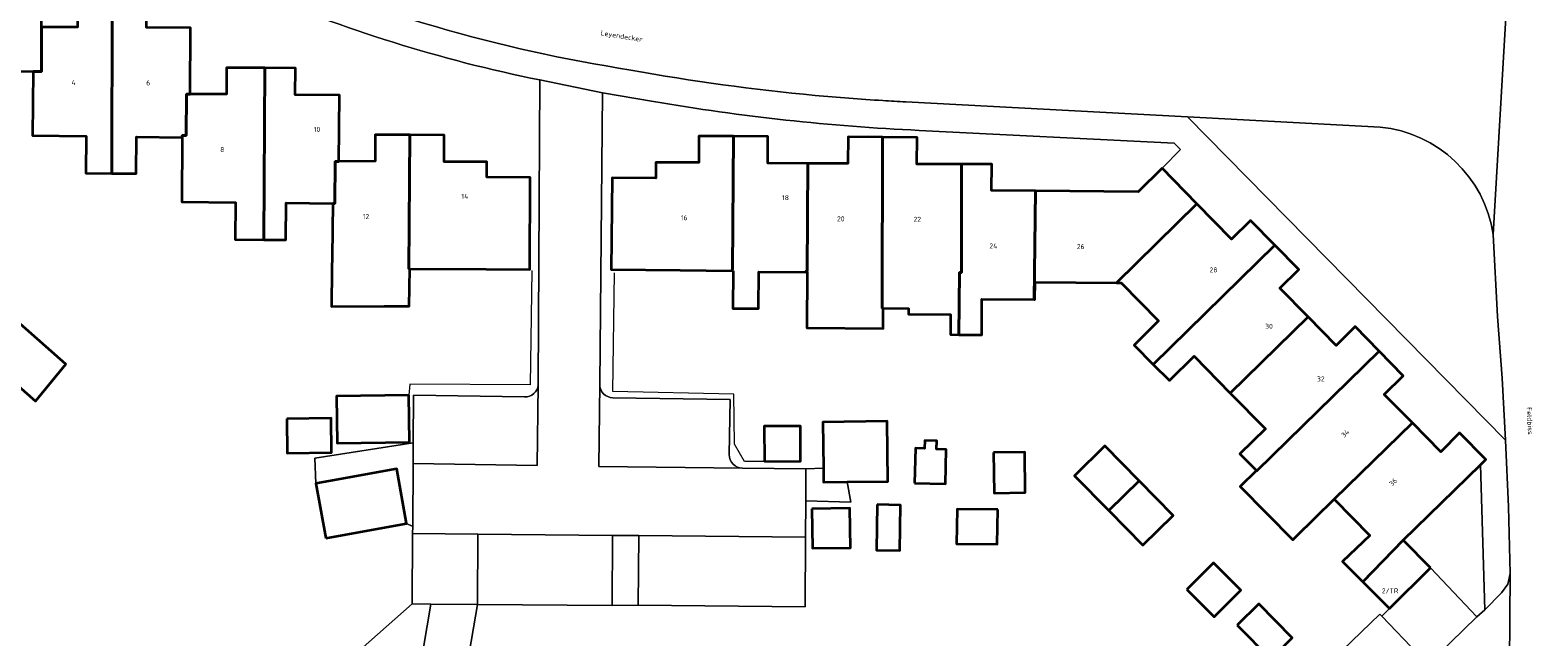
# Model space of a CAD drawing. Header units: metres. Extents: x 197700 to 204338, y 317132 to 325229.
# Tile 725 of 1056: x 203111 to 203220, y 319007 to 319051. Entities that reach past the tile are written whole.
import ezdxf
from ezdxf.enums import TextEntityAlignment as Align

# ---------------------------------------------------------------- set-up
doc = ezdxf.new("R2010")
doc.units = ezdxf.units.M
for name, color, linetype, lineweight in [('B-WE-GR-BEPLANTING_CULTUUR_BODEMBEDEKKER-GV', 90, 'Continuous', 18), ('B-WE-GR-BEPLANTING_CULTUUR_HEESTERS-GV', 90, 'Continuous', 18), ('B-WE-IE-TERREINAFSCHEIDING_KUNSTMATIG_HEKWERK-G', 20, 'IE-TERREINAFSCHEIDING-KUNSTMATIG', 18), ('B-WE-OG-BEBOUWING-GV', 7, 'Continuous', 35), ('B-WE-OG-BEBOUWING-T18', 10, 'Continuous', 18), ('B-WE-OG-TERREIN_CULTUURSCHEIDING-GV', 7, 'Continuous', 18), ('B-WE-OG-TERREIN_ERF-GV', 7, 'Continuous', 18), ('B-WE-OG-TOPOGRAFIE-T18', 10, 'Continuous', 18), ('B-WE-VH-VERHARDING_ASFALT-GV', 252, 'Continuous', 18), ('B-WE-VH-VERHARDING_BETONSTRAATSTEEN-GV', 252, 'Continuous', 18), ('B-WE-VH-VERHARDING_OPEN-GV', 252, 'Continuous', 18), ('B-WE-VH-VERHARDING_TEGEL-GV', 252, 'Continuous', 18)]:
    doc.layers.add(name, color=color, linetype=linetype, lineweight=lineweight)
doc.styles.add('NLCS-ISO-M200-T18', font='NLCS-ISO.ttf', dxfattribs={"height": 0.36})
doc.linetypes.add('IE-TERREINAFSCHEIDING-KUNSTMATIG', pattern='A,4,[82,NLCS.SHX,S=0.75,R=90,X=0,Y=0],4,-2', length=10)

msp = doc.modelspace()

# ---------------------------------------------------------------- linework, layer by layer
at = {"layer": 'B-WE-GR-BEPLANTING_CULTUUR_BODEMBEDEKKER-GV'}
msp.add_lwpolyline([(203211.892, 319012.214), (203215.239, 319008.664), (203215.821, 319009.152), (203215.493, 319019.668), (203209.909, 319014.205)], close=True, dxfattribs=at)
at = {"layer": 'B-WE-GR-BEPLANTING_CULTUUR_HEESTERS-GV'}
msp.add_lwpolyline([(203154.566, 319014.542), (203152.657, 319014.545), (203152.636, 319009.478), (203154.517, 319009.496)], close=True, dxfattribs=at)
at = {"layer": 'B-WE-IE-TERREINAFSCHEIDING_KUNSTMATIG_HEKWERK-G'}
for points in [[(203146.824, 319033.728), (203146.718, 319025.442), (203137.993, 319025.496), (203137.924, 319024.706)], [(203163.666, 319019.892), (203162.233, 319019.908), (203161.488, 319021.161), (203161.461, 319024.768), (203152.694, 319024.954), (203152.816, 319033.564)]]:
    msp.add_lwpolyline(points, dxfattribs=at)
at = {"layer": 'B-WE-OG-BEBOUWING-GV'}
for points in [[(203105.567, 319046.892), (203105.581, 319048.181), (203110.733, 319048.129), (203111.325, 319048.123), (203111.33, 319051.339), (203111.353, 319056.133), (203108.144, 319056.155), (203108.154, 319058.085), (203105.477, 319058.098), (203105.461, 319053.547), (203102.136, 319053.552), (203102.103, 319046.908), (203105.503, 319046.891)], [(203116.451, 319053.24), (203113.956, 319053.244), (203113.946, 319051.326), (203111.33, 319051.339), (203111.325, 319048.123), (203110.733, 319048.129), (203110.686, 319043.487), (203114.561, 319043.448), (203114.534, 319040.771), (203116.431, 319040.752)], [(203121.521, 319043.358), (203121.522, 319043.492), (203121.802, 319043.49), (203121.822, 319046.493), (203122.102, 319046.492), (203122.122, 319051.289), (203118.94, 319051.302), (203118.949, 319053.236), (203116.451, 319053.24), (203116.431, 319040.752), (203118.188, 319040.734), (203118.215, 319043.392)], [(203127.511, 319048.383), (203124.738, 319048.396), (203124.728, 319046.479), (203122.102, 319046.492), (203121.822, 319046.493), (203121.802, 319043.49), (203121.522, 319043.492), (203121.521, 319043.358), (203121.487, 319038.696), (203125.382, 319038.656), (203125.355, 319035.972), (203127.433, 319035.951)], [(203132.424, 319038.576), (203132.564, 319038.575), (203132.594, 319041.623), (203132.864, 319041.624), (203132.896, 319046.424), (203129.704, 319046.446), (203129.731, 319048.372), (203127.511, 319048.383), (203127.433, 319035.951), (203129.018, 319035.935), (203129.045, 319038.61)], [(203102.064, 319031.815), (203102.114, 319032.02), (203110.9, 319024.275), (203113.091, 319026.935), (203104.574, 319034.442), (203105.363, 319035.502), (203103.557, 319037.597), (203103.256, 319037.67), (203104.046, 319040.928), (203100.448, 319041.774), (203100.068, 319041.87), (203096.2, 319042.851), (203095.601, 319043.003), (203093.409, 319034.357), (203101.356, 319032.428)], [(203132.864, 319041.624), (203132.594, 319041.623), (203132.564, 319038.575), (203132.424, 319038.576), (203132.372, 319034.737), (203132.36, 319033.835), (203132.337, 319031.117), (203136.134, 319031.152), (203137.96, 319031.133), (203137.988, 319033.844), (203137.934, 319033.853), (203137.99, 319043.537), (203135.498, 319043.555), (203135.484, 319041.635)], [(203137.99, 319043.537), (203137.934, 319033.853), (203137.988, 319033.844), (203143.536, 319033.82), (203146.687, 319033.806), (203146.717, 319040.451), (203143.565, 319040.471), (203143.571, 319041.587), (203140.479, 319041.6), (203140.49, 319043.519)], [(203161.416, 319043.438), (203158.927, 319043.454), (203158.92, 319041.537), (203155.808, 319041.545), (203155.799, 319040.418), (203152.637, 319040.437), (203152.561, 319033.797), (203157.56, 319033.739), (203161.327, 319033.695), (203161.327, 319033.793), (203161.351, 319033.793)], [(203161.4, 319033.694), (203161.38, 319030.985), (203163.241, 319030.971), (203163.261, 319033.63), (203166.669, 319033.605), (203166.67, 319033.68), (203166.76, 319033.679), (203166.817, 319041.48), (203163.902, 319041.501), (203163.914, 319043.421), (203161.416, 319043.438), (203161.351, 319033.793), (203161.327, 319033.793), (203161.327, 319033.695)], [(203166.669, 319033.605), (203166.754, 319033.604), (203166.724, 319029.577), (203172.25, 319029.536), (203172.261, 319030.993), (203172.191, 319030.994), (203172.209, 319043.37), (203169.727, 319043.389), (203169.712, 319041.459), (203166.817, 319041.48), (203166.76, 319033.679), (203166.67, 319033.68)], [(203177.925, 319033.568), (203177.937, 319041.427), (203174.706, 319041.432), (203174.728, 319043.35), (203172.209, 319043.37), (203172.191, 319030.994), (203172.261, 319030.993), (203174.089, 319030.98), (203174.086, 319030.562), (203177.136, 319030.54), (203177.125, 319029.083), (203177.734, 319029.078), (203177.776, 319033.571)], [(203177.937, 319041.427), (203177.925, 319033.568), (203177.776, 319033.571), (203177.734, 319029.078), (203179.394, 319029.066), (203179.413, 319031.661), (203183.197, 319031.633), (203183.287, 319039.482), (203180.1, 319039.505), (203180.138, 319041.424)], [(203192.449, 319041.122), (203190.721, 319039.428), (203183.287, 319039.482), (203183.197, 319031.633), (203183.251, 319031.633), (203183.26, 319032.87), (203189.14, 319032.827), (203194.966, 319038.554)], [(203191.817, 319026.929), (203200.604, 319035.568), (203198.861, 319037.347), (203197.484, 319035.985), (203194.966, 319038.554), (203189.14, 319032.827), (203189.48, 319032.824), (203192.199, 319030.073), (203190.434, 319028.329)], [(203200.604, 319035.568), (203191.817, 319026.929), (203192.978, 319025.754), (203194.768, 319027.514), (203197.391, 319024.846), (203203.02, 319030.379), (203200.978, 319032.456), (203202.347, 319033.789)], [(203208.166, 319027.875), (203206.422, 319029.663), (203205.061, 319028.303), (203203.02, 319030.379), (203197.391, 319024.846), (203199.93, 319022.264), (203198.084, 319020.449), (203199.282, 319019.236), (203199.298, 319019.22)], [(203204.906, 319017.174), (203210.571, 319022.696), (203208.538, 319024.76), (203209.905, 319026.094), (203208.166, 319027.875), (203199.298, 319019.22), (203199.282, 319019.236), (203198.112, 319018.08), (203201.921, 319014.225), (203202.168, 319014.469)], [(203137.924, 319024.706), (203132.7, 319024.636), (203132.745, 319021.234), (203137.969, 319021.304)], [(203129.098, 319022.982), (203129.131, 319020.497), (203132.329, 319020.54), (203132.296, 319023.025)], [(203163.666, 319019.892), (203166.286, 319019.912), (203166.267, 319022.467), (203163.647, 319022.447)], [(203167.933, 319019.409), (203167.946, 319018.396), (203169.646, 319018.418), (203172.597, 319018.457), (203172.539, 319022.809), (203167.889, 319022.748)], [(203204.906, 319017.174), (203207.498, 319014.551), (203205.519, 319012.657), (203206.974, 319011.195), (203209.909, 319014.205), (203215.493, 319019.668), (203215.874, 319020.041), (203213.99, 319021.97), (203212.634, 319020.603), (203210.571, 319022.696)], [(203174.541, 319018.335), (203176.775, 319018.283), (203176.833, 319020.773), (203176.133, 319020.79), (203176.147, 319021.406), (203175.275, 319021.426), (203175.262, 319020.843), (203174.599, 319020.858)], [(203188.592, 319016.35), (203190.785, 319018.504), (203188.313, 319021.022), (203186.12, 319018.869)], [(203180.257, 319020.555), (203180.296, 319017.617), (203182.542, 319017.646), (203182.504, 319020.585)], [(203131.93, 319014.354), (203132.843, 319014.518), (203137.767, 319015.406), (203137.054, 319019.358), (203132.134, 319018.471), (203131.2, 319018.303)], [(203190.785, 319018.504), (203188.592, 319016.35), (203191.064, 319013.832), (203193.257, 319015.985)], [(203171.836, 319016.775), (203171.781, 319013.485), (203173.459, 319013.457), (203173.513, 319016.748)], [(203167.106, 319016.477), (203167.143, 319013.621), (203169.895, 319013.657), (203169.857, 319016.513)], [(203180.556, 319016.418), (203177.624, 319016.439), (203177.579, 319013.934), (203180.511, 319013.913)], [(203211.892, 319012.214), (203209.909, 319014.205), (203206.974, 319011.195), (203208.913, 319009.248)], [(203194.244, 319010.643), (203196.214, 319008.661), (203198.142, 319010.577), (203196.172, 319012.56)], [(203197.896, 319008.054), (203200.315, 319005.604), (203201.869, 319007.138), (203199.45, 319009.588)]]:
    msp.add_lwpolyline(points, close=True, dxfattribs=at)
at = {"layer": 'B-WE-OG-TERREIN_CULTUURSCHEIDING-GV'}
for points in [[(203208.234, 319044.104), (203194.29, 319044.85), (203217.32, 319021.436)], [(203217.32, 319021.436), (203217.058, 319025.923), (203216.73, 319030.406), (203216.417, 319036.326)]]:
    msp.add_lwpolyline(points, dxfattribs=at)
msp.add_lwpolyline([(203216.417, 319036.326, 0.3441508), (203208.234, 319044.104)], format="xyb", dxfattribs=at)
msp.add_lwpolyline([(203134.323, 318984.642), (203134.793, 318985.373), (203136.23, 318990.452), (203137.959, 319000.311), (203139.529, 319009.579), (203138.168, 319009.59), (203120.601, 318994.068)], close=True, dxfattribs=at)
at = {"layer": 'B-WE-OG-TERREIN_ERF-GV'}
for points in [[(203147.415, 319047.513, -0.0511724), (203126.487, 319054.044)], [(203174.864, 319043.868, -0.0310996), (203155.635, 319045.954)], [(203146.301, 319024.578, 0.4018798), (203147.289, 319025.448)], [(203147.289, 319025.448, 0.0358312), (203147.29, 319025.587)], [(203151.74, 319025.488, 0.3984662), (203152.691, 319024.504)], [(203161.118, 319020.412, 0.4053343), (203162.09, 319019.41)]]:
    msp.add_lwpolyline(points, format="xyb", dxfattribs=at)
for points in [[(203122.122, 319051.289), (203122.102, 319046.492), (203124.728, 319046.479), (203124.738, 319048.396), (203127.511, 319048.383), (203129.731, 319048.372), (203129.704, 319046.446), (203132.896, 319046.424), (203132.864, 319041.624), (203135.484, 319041.635), (203135.498, 319043.555), (203137.99, 319043.537), (203140.49, 319043.519), (203140.479, 319041.6), (203143.571, 319041.587), (203143.565, 319040.471), (203146.717, 319040.451), (203146.687, 319033.806), (203143.536, 319033.82), (203137.988, 319033.844), (203137.96, 319031.133), (203136.134, 319031.152), (203132.337, 319031.117), (203132.36, 319033.835), (203132.372, 319034.737), (203132.424, 319038.576), (203129.045, 319038.61), (203129.018, 319035.935), (203127.433, 319035.951), (203125.355, 319035.972), (203125.382, 319038.656), (203121.487, 319038.696), (203121.521, 319043.358), (203118.215, 319043.392), (203118.188, 319040.734), (203116.431, 319040.752), (203114.534, 319040.771), (203114.561, 319043.448), (203110.686, 319043.487), (203110.733, 319048.129), (203105.581, 319048.181)], [(203147.29, 319025.587), (203147.415, 319047.513)], [(203155.635, 319045.954), (203151.944, 319046.58), (203151.74, 319025.488)], [(203183.287, 319039.482), (203190.721, 319039.428), (203192.449, 319041.122), (203193.792, 319042.479), (203193.324, 319042.943), (203174.864, 319043.868)], [(203202.808, 319003.63), (203208.224, 319008.853), (203208.369, 319008.714), (203208.913, 319009.248), (203206.974, 319011.195), (203205.519, 319012.657), (203207.498, 319014.551), (203204.906, 319017.174), (203202.168, 319014.469), (203201.921, 319014.225), (203198.112, 319018.08), (203199.282, 319019.236), (203198.084, 319020.449), (203199.93, 319022.264), (203197.391, 319024.846), (203194.768, 319027.514), (203192.978, 319025.754), (203191.817, 319026.929), (203190.434, 319028.329), (203192.199, 319030.073), (203189.48, 319032.824), (203189.14, 319032.827), (203183.26, 319032.87), (203183.251, 319031.633), (203183.197, 319031.633), (203179.413, 319031.661), (203179.394, 319029.066), (203177.734, 319029.078), (203177.125, 319029.083), (203177.136, 319030.54), (203174.086, 319030.562), (203174.089, 319030.98), (203172.261, 319030.993), (203172.25, 319029.536), (203166.724, 319029.577), (203166.754, 319033.604), (203166.669, 319033.605), (203163.261, 319033.63), (203163.241, 319030.971), (203161.38, 319030.985), (203161.4, 319033.694), (203161.327, 319033.695), (203157.56, 319033.739), (203152.561, 319033.797), (203152.637, 319040.437), (203155.799, 319040.418), (203155.808, 319041.545), (203158.92, 319041.537), (203158.927, 319043.454), (203161.416, 319043.438), (203163.914, 319043.421), (203163.902, 319041.501), (203166.817, 319041.48), (203169.712, 319041.459), (203169.727, 319043.389), (203172.209, 319043.37), (203174.728, 319043.35), (203174.706, 319041.432), (203177.937, 319041.427), (203180.138, 319041.424), (203180.1, 319039.505), (203183.287, 319039.482)], [(203104.574, 319034.442), (203113.091, 319026.935), (203110.9, 319024.275), (203102.114, 319032.02)], [(203120.601, 318994.068), (203138.168, 319009.59), (203138.201, 319014.688), (203138.204, 319015.192), (203137.767, 319015.406), (203132.843, 319014.518), (203131.93, 319014.354), (203131.2, 319018.303), (203131.116, 319020.143), (203138.244, 319021.26), (203138.266, 319024.706), (203146.301, 319024.578)], [(203152.691, 319024.504), (203161.178, 319024.391), (203161.118, 319020.412)], [(203162.09, 319019.41), (203166.673, 319019.359), (203167.933, 319019.409), (203167.889, 319022.748), (203172.539, 319022.809), (203172.597, 319018.457), (203169.646, 319018.418), (203169.913, 319016.959), (203166.66, 319017.045), (203166.646, 319014.422), (203166.619, 319009.376), (203154.517, 319009.496), (203152.636, 319009.478), (203142.903, 319009.553), (203140.641, 318996.448)]]:
    msp.add_lwpolyline(points, dxfattribs=at)
for points in [[(203137.924, 319024.706), (203137.969, 319021.304), (203132.745, 319021.234), (203132.7, 319024.636)], [(203129.098, 319022.982), (203132.296, 319023.025), (203132.329, 319020.54), (203129.131, 319020.497)], [(203163.666, 319019.892), (203163.647, 319022.447), (203166.267, 319022.467), (203166.286, 319019.912)], [(203137.767, 319015.406), (203138.204, 319015.192), (203138.234, 319019.763), (203138.244, 319021.26), (203131.116, 319020.143), (203131.2, 319018.303), (203132.134, 319018.471), (203137.054, 319019.358)], [(203174.541, 319018.335), (203174.599, 319020.858), (203175.262, 319020.843), (203175.275, 319021.426), (203176.147, 319021.406), (203176.133, 319020.79), (203176.833, 319020.773), (203176.775, 319018.283)], [(203190.785, 319018.504), (203193.257, 319015.985), (203191.064, 319013.832), (203188.592, 319016.35), (203186.12, 319018.869), (203188.313, 319021.022)], [(203180.257, 319020.555), (203182.504, 319020.585), (203182.542, 319017.646), (203180.296, 319017.617)], [(203171.836, 319016.775), (203173.513, 319016.748), (203173.459, 319013.457), (203171.781, 319013.485)], [(203167.106, 319016.477), (203169.857, 319016.513), (203169.895, 319013.657), (203167.143, 319013.621)], [(203180.556, 319016.418), (203180.511, 319013.913), (203177.579, 319013.934), (203177.624, 319016.439)], [(203194.244, 319010.643), (203196.172, 319012.56), (203198.142, 319010.577), (203196.214, 319008.661)], [(203197.896, 319008.054), (203199.45, 319009.588), (203201.869, 319007.138), (203200.315, 319005.604)]]:
    msp.add_lwpolyline(points, close=True, dxfattribs=at)
at = {"layer": 'B-WE-VH-VERHARDING_ASFALT-GV'}
for points in [[(203216.417, 319036.326), (203217.724, 319058.688), (203217.559, 319058.723)], [(203223.497, 318976.116), (203223.675, 319000), (203223.756, 319011.054), (203223.677, 319016.988), (203223.396, 319022.916), (203223.049, 319026.68), (203222.639, 319032.898), (203222.481, 319039.129), (203222.418, 319041.309), (203224.517, 319056.525), (203217.724, 319058.688), (203216.417, 319036.326), (203216.73, 319030.406), (203217.058, 319025.923), (203217.32, 319021.436), (203217.524, 319016.62), (203217.652, 319011.803), (203217.57, 319002.042), (203217.553, 319000), (203217.416, 318984.545), (203217.317, 318976.626)], [(203173.896, 319045.931), (203194.29, 319044.85), (203208.234, 319044.104)]]:
    msp.add_lwpolyline(points, dxfattribs=at)
for points in [[(203126.248, 319056.311, 0.0645596), (203154.003, 319048.233)], [(203154.003, 319048.233, 0.0220956), (203167.332, 319046.398)], [(203167.332, 319046.398, 0.0081024), (203172.24, 319046.022)], [(203172.24, 319046.022, 0.0029441), (203173.896, 319045.931)], [(203208.234, 319044.104, -0.3441508), (203216.417, 319036.326)]]:
    msp.add_lwpolyline(points, format="xyb", dxfattribs=at)
at = {"layer": 'B-WE-VH-VERHARDING_BETONSTRAATSTEEN-GV'}
for points in [[(203154.003, 319048.233, -0.0645596), (203126.248, 319056.311)], [(203126.487, 319054.044, 0.0511724), (203147.415, 319047.513)], [(203167.332, 319046.398, -0.0220956), (203154.003, 319048.233)], [(203172.24, 319046.022, -0.0081024), (203167.332, 319046.398)], [(203173.896, 319045.931, -0.0029441), (203172.24, 319046.022)], [(203155.635, 319045.954, 0.0310996), (203174.864, 319043.868)], [(203147.289, 319025.448, -0.4018798), (203146.301, 319024.578)], [(203152.691, 319024.504, -0.3984662), (203151.74, 319025.488)], [(203162.09, 319019.41, -0.4053343), (203161.118, 319020.412)]]:
    msp.add_lwpolyline(points, format="xyb", dxfattribs=at)
for points in [[(203147.415, 319047.513), (203151.944, 319046.58), (203155.635, 319045.954)], [(203192.449, 319041.122), (203194.966, 319038.554), (203197.484, 319035.985), (203198.861, 319037.347), (203200.604, 319035.568), (203202.347, 319033.789), (203200.978, 319032.456), (203203.02, 319030.379), (203205.061, 319028.303), (203206.422, 319029.663), (203208.166, 319027.875), (203209.905, 319026.094), (203208.538, 319024.76), (203210.571, 319022.696), (203212.634, 319020.603), (203213.99, 319021.97), (203215.874, 319020.041), (203215.493, 319019.668), (203215.821, 319009.152), (203217.012, 319010.384), (203217.475, 319011.028), (203217.652, 319011.803), (203217.524, 319016.62), (203217.32, 319021.436), (203194.29, 319044.85), (203173.896, 319045.931)], [(203174.864, 319043.868), (203193.324, 319042.943), (203193.792, 319042.479), (203192.449, 319041.122)], [(203146.301, 319024.578), (203138.266, 319024.706), (203138.244, 319021.26), (203138.234, 319019.763), (203147.226, 319019.62), (203147.289, 319025.448)], [(203151.74, 319025.488), (203151.683, 319019.549), (203162.09, 319019.41)], [(203161.118, 319020.412), (203161.178, 319024.391), (203152.691, 319024.504)], [(203210.996, 319005.954), (203208.369, 319008.714), (203208.224, 319008.853), (203202.808, 319003.63), (203205.59, 319000.786), (203205.826, 319000.427), (203205.878, 319000), (203205.798, 318999.715), (203205.633, 318999.47), (203212.385, 319005.878)]]:
    msp.add_lwpolyline(points, dxfattribs=at)
for points in [[(203142.903, 319009.553), (203152.636, 319009.478), (203152.657, 319014.545), (203142.924, 319014.641)], [(203166.646, 319014.422), (203154.566, 319014.542), (203154.517, 319009.496), (203166.619, 319009.376)]]:
    msp.add_lwpolyline(points, close=True, dxfattribs=at)
at = {"layer": 'B-WE-VH-VERHARDING_OPEN-GV'}
for points in [[(203166.66, 319017.045), (203169.913, 319016.959), (203169.646, 319018.418), (203167.946, 319018.396), (203167.933, 319019.409), (203166.673, 319019.359)], [(203138.201, 319014.688), (203138.168, 319009.59), (203139.529, 319009.579), (203142.903, 319009.553), (203142.924, 319014.641)]]:
    msp.add_lwpolyline(points, close=True, dxfattribs=at)
at = {"layer": 'B-WE-VH-VERHARDING_TEGEL-GV'}
for points in [[(203162.09, 319019.41), (203151.683, 319019.549), (203151.74, 319025.488), (203151.944, 319046.58), (203147.415, 319047.513), (203147.29, 319025.587)], [(203147.289, 319025.448), (203147.226, 319019.62), (203138.234, 319019.763), (203138.204, 319015.192), (203138.201, 319014.688), (203142.924, 319014.641), (203152.657, 319014.545), (203154.566, 319014.542), (203166.646, 319014.422), (203166.66, 319017.045), (203166.673, 319019.359), (203162.09, 319019.41)], [(203212.385, 319005.878), (203215.239, 319008.664), (203211.892, 319012.214), (203208.913, 319009.248), (203208.369, 319008.714), (203210.996, 319005.954)], [(203217.121, 319002.531), (203217.435, 319002.369), (203217.57, 319002.042), (203217.652, 319011.803), (203217.475, 319011.028), (203217.012, 319010.384), (203215.821, 319009.152), (203215.239, 319008.664), (203212.385, 319005.878), (203205.633, 318999.47), (203205.552, 318999.393), (203205.099, 318998.799), (203204.924, 318998.075), (203204.879, 318997.63), (203204.855, 318997.511), (203204.818, 318997.397), (203204.787, 318983.273), (203204.792, 318983.168), (203204.787, 318983.063), (203210.278, 318983.171)]]:
    msp.add_lwpolyline(points, dxfattribs=at)
msp.add_lwpolyline([(203147.29, 319025.587, -0.0358312), (203147.289, 319025.448)], format="xyb", dxfattribs=at)
msp.add_lwpolyline([(203139.529, 319009.579), (203137.959, 319000.311), (203136.23, 318990.452), (203134.793, 318985.373), (203134.323, 318984.642), (203133.593, 318983.507), (203131.408, 318980.166), (203129.223, 318976.824), (203127.94, 318974.811), (203125.516, 318971.332), (203123.091, 318967.853), (203121.86, 318965.812), (203119.529, 318962.485), (203122.278, 318960.232), (203123.695, 318959.317), (203129.329, 318967.919), (203138.201, 318982.714), (203138.495, 318984.369), (203140.641, 318996.448), (203142.903, 319009.553)], close=True, dxfattribs=at)

# ---------------------------------------------------------------- texts
at = {"layer": 'B-WE-OG-BEBOUWING-T18', "style": 'NLCS-ISO-M200-T18'}
for s, rotation, p in [('4', 359.8, (203113.657, 319047.327)), ('6', 359.8, (203119.06, 319047.301)), ('8', 359.8, (203124.424, 319042.48)), ('12', 0.2, (203134.829, 319037.632)), ('16', 359.9, (203157.858, 319037.54)), ('20', 359.6, (203169.194, 319037.463)), ('24', 359.6, (203180.239, 319035.504)), ('26', 359.6, (203186.559, 319035.458)), ('34', 44.5, (203205.71, 319021.931)), ('36', 44.5, (203209.178, 319018.411))]:
    msp.add_text(s, height=0.36, rotation=rotation, dxfattribs=at).set_placement(p, align=Align.MIDDLE)
for s, p in [('10', (203131.278, 319043.934)), ('14', (203141.982, 319039.092)), ('18', (203165.19, 319038.994)), ('22', (203174.73, 319037.432)), ('28', (203196.17, 319033.768)), ('30', (203200.191, 319029.686)), ('32', (203203.937, 319025.879)), ('2/TR', (203208.958, 319010.538))]:
    msp.add_text(s, height=0.36, dxfattribs=at).set_placement(p, align=Align.MIDDLE)
at = {"layer": 'B-WE-OG-TOPOGRAFIE-T18', "style": 'NLCS-ISO-M200-T18'}
for s, rotation, p in [('Leyendecker', 350.7, (203153.325, 319050.634)), ('Feldbiss', 273.2, (203219.07, 319022.835))]:
    msp.add_text(s, height=0.36, rotation=rotation, dxfattribs=at).set_placement(p, align=Align.MIDDLE)

doc.saveas('drawing.dxf')
